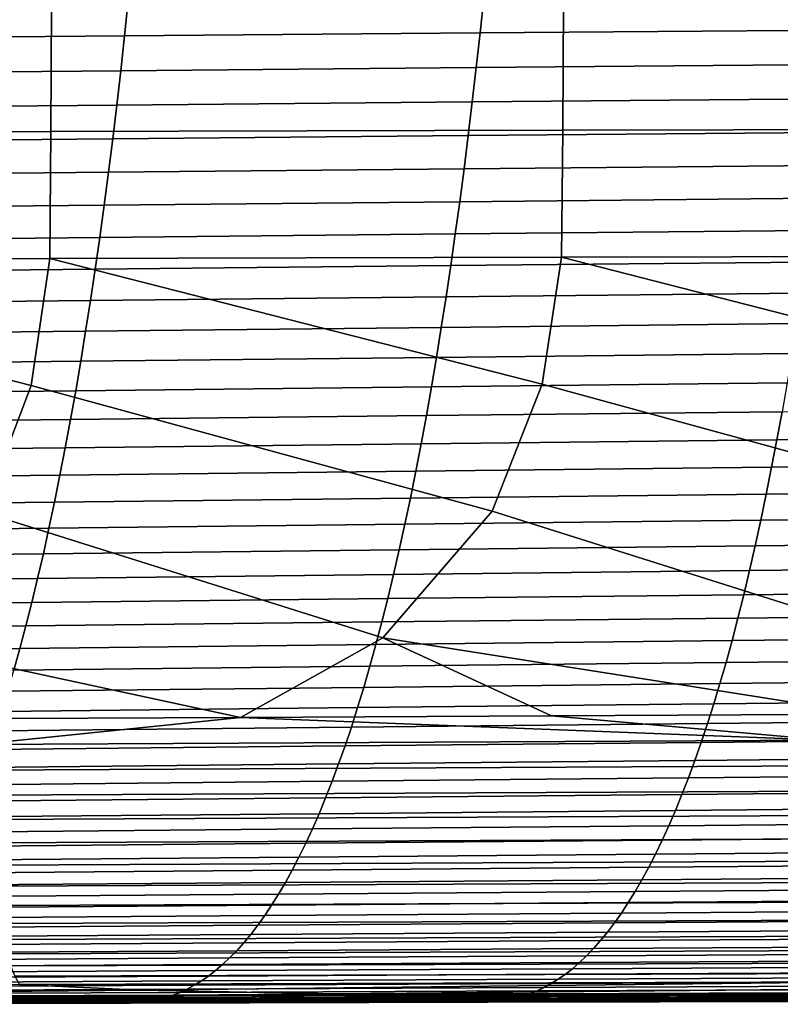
# Model space of a CAD drawing. Header units: metres. Extents: x -23 to 242, y -40 to 23.
# Tile 392 of 450: x 181 to 187, y -17 to -9. Entities that reach past the tile are written whole.
import ezdxf

# ---------------------------------------------------------------- set-up
doc = ezdxf.new("R2010")
doc.units = ezdxf.units.M
doc.layers.add('solid_10171013', color=7, linetype='CONTINUOUS')

msp = doc.modelspace()

# ---------------------------------------------------------------- linework, layer by layer
at = {"layer": 'solid_10171013'}
for points in [[(178.949783, -9.162514, 275.547821), (178.97879, -8.887952, 275.382904), (181.739563, -8.865684, 275.98999), (181.710709, -9.139394, 276.154205)], [(181.710709, -9.139394, 276.154205), (181.739563, -8.865684, 275.98999), (184.500381, -8.843316, 276.597443), (184.47168, -9.11618, 276.760986)], [(184.47168, -9.11618, 276.760986), (184.500381, -8.843316, 276.597443), (187.261307, -8.821211, 277.204956), (187.232758, -9.093246, 277.367798)], [(181.143539, -8.892477, 297.988037), (177.16684, -8.90093, 297.262695), (177.163712, -9.889302, 297.17746), (181.139069, -9.880297, 297.907501)], [(185.120407, -8.884624, 298.712341), (181.143539, -8.892477, 297.988037), (181.139069, -9.880297, 297.907501), (185.114624, -9.871938, 298.636353)], [(189.097458, -8.877431, 299.435486), (185.120407, -8.884624, 298.712341), (185.114624, -9.871938, 298.636353), (189.090363, -9.864287, 299.363922)], [(184.442017, -9.385615, 276.930023), (184.47168, -9.11618, 276.760986), (187.232758, -9.093246, 277.367798), (187.203262, -9.361864, 277.536072)], [(178.9198, -9.433625, 275.718323), (178.949783, -9.162514, 275.547821), (181.710709, -9.139394, 276.154205), (181.680878, -9.409663, 276.324005)], [(181.680878, -9.409663, 276.324005), (181.710709, -9.139394, 276.154205), (184.47168, -9.11618, 276.760986), (184.442017, -9.385615, 276.930023)], [(181.650085, -9.676364, 276.499298), (181.680878, -9.409663, 276.324005), (184.442017, -9.385615, 276.930023), (184.411392, -9.651498, 277.104523)], [(184.411392, -9.651498, 277.104523), (184.442017, -9.385615, 276.930023), (187.203262, -9.361864, 277.536072), (187.172806, -9.626946, 277.709778)], [(178.888824, -9.701151, 275.894348), (178.9198, -9.433625, 275.718323), (181.680878, -9.409663, 276.324005), (181.650085, -9.676364, 276.499298)], [(184.379807, -9.913707, 277.284424), (184.411392, -9.651498, 277.104523), (187.172806, -9.626946, 277.709778), (187.141403, -9.888378, 277.888824)], [(178.856903, -9.964953, 276.075867), (178.888824, -9.701151, 275.894348), (181.650085, -9.676364, 276.499298), (181.618332, -9.939366, 276.679993)], [(181.618332, -9.939366, 276.679993), (181.650085, -9.676364, 276.499298), (184.411392, -9.651498, 277.104523), (184.379807, -9.913707, 277.284424)], [(189.090363, -9.864287, 299.363922), (185.114624, -9.871938, 298.636353), (185.104019, -10.858538, 298.550415), (189.078201, -10.850491, 299.282654)], [(181.139069, -9.880297, 297.907501), (177.163712, -9.889302, 297.17746), (177.156281, -10.87683, 297.081848), (181.130051, -10.867338, 297.816772)], [(178.82402, -10.224895, 276.262756), (178.856903, -9.964953, 276.075867), (181.618332, -9.939366, 276.679993), (181.585617, -10.19854, 276.866089)], [(185.114624, -9.871938, 298.636353), (181.139069, -9.880297, 297.907501), (181.130051, -10.867338, 297.816772), (185.104019, -10.858538, 298.550415)], [(181.585617, -10.19854, 276.866089), (181.618332, -9.939366, 276.679993), (184.379807, -9.913707, 277.284424), (184.34729, -10.172119, 277.469635)], [(184.34729, -10.172119, 277.469635), (184.379807, -9.913707, 277.284424), (187.141403, -9.888378, 277.888824), (187.10907, -10.146045, 278.073181)], [(181.551987, -10.453755, 277.057495), (181.585617, -10.19854, 276.866089), (184.34729, -10.172119, 277.469635), (184.313843, -10.426612, 277.660156)], [(184.313843, -10.426612, 277.660156), (184.34729, -10.172119, 277.469635), (187.10907, -10.146045, 278.073181), (187.075806, -10.399828, 278.262787)], [(178.790192, -10.480841, 276.455017), (178.82402, -10.224895, 276.262756), (181.585617, -10.19854, 276.866089), (181.551987, -10.453755, 277.057495)], [(184.279465, -10.677063, 277.855896), (184.313843, -10.426612, 277.660156), (187.075806, -10.399828, 278.262787), (187.041626, -10.649614, 278.457611)], [(178.755432, -10.732653, 276.652557), (178.790192, -10.480841, 276.455017), (181.551987, -10.453755, 277.057495), (181.517426, -10.704885, 277.25415)], [(181.517426, -10.704885, 277.25415), (181.551987, -10.453755, 277.057495), (184.313843, -10.426612, 277.660156), (184.279465, -10.677063, 277.855896)], [(178.719757, -10.980193, 276.855347), (178.755432, -10.732653, 276.652557), (181.517426, -10.704885, 277.25415), (181.481934, -10.951797, 277.455994)], [(181.481934, -10.951797, 277.455994), (181.517426, -10.704885, 277.25415), (184.279465, -10.677063, 277.855896), (184.244186, -10.92335, 278.056824)], [(184.244186, -10.92335, 278.056824), (184.279465, -10.677063, 277.855896), (187.041626, -10.649614, 278.457611), (187.006546, -10.895288, 278.657562)], [(184.955017, -11.844478, 298.428925), (185.104019, -10.858538, 298.550415), (181.130051, -10.867338, 297.816772)], [(188.522354, -12.820951, 298.991089), (188.923676, -11.836053, 299.165375), (185.104019, -10.858538, 298.550415), (184.955017, -11.844478, 298.428925)], [(188.923676, -11.836053, 299.165375), (189.078201, -10.850491, 299.282654), (185.104019, -10.858538, 298.550415)], [(180.609863, -12.839445, 297.510406), (180.986572, -11.853699, 297.690979), (177.156281, -10.87683, 297.081848), (177.018356, -11.863649, 296.951752)], [(180.986572, -11.853699, 297.690979), (181.130051, -10.867338, 297.816772), (177.156281, -10.87683, 297.081848)], [(184.565979, -12.829782, 298.251495), (184.955017, -11.844478, 298.428925), (181.130051, -10.867338, 297.816772), (180.986572, -11.853699, 297.690979)], [(181.445557, -11.194362, 277.662994), (181.481934, -10.951797, 277.455994), (184.244186, -10.92335, 278.056824), (184.208008, -11.16535, 278.262848)], [(184.208008, -11.16535, 278.262848), (184.244186, -10.92335, 278.056824), (187.006546, -10.895288, 278.657562), (186.970566, -11.13673, 278.86264)], [(178.683167, -11.223328, 277.063263), (178.719757, -10.980193, 276.855347), (181.481934, -10.951797, 277.455994), (181.445557, -11.194362, 277.662994)], [(181.408264, -11.432451, 277.875092), (181.445557, -11.194362, 277.662994), (184.208008, -11.16535, 278.262848), (184.170929, -11.40294, 278.473969)], [(184.170929, -11.40294, 278.473969), (184.208008, -11.16535, 278.262848), (186.970566, -11.13673, 278.86264), (186.933685, -11.373829, 279.072754)], [(178.645676, -11.461919, 277.276306), (178.683167, -11.223328, 277.063263), (181.445557, -11.194362, 277.662994), (181.408264, -11.432451, 277.875092)], [(184.132965, -11.636001, 278.690033), (184.170929, -11.40294, 278.473969), (186.933685, -11.373829, 279.072754), (186.895935, -11.606463, 279.287842)], [(178.607315, -11.69584, 277.494324), (178.645676, -11.461919, 277.276306), (181.408264, -11.432451, 277.875092), (181.370102, -11.665941, 278.092163)], [(181.370102, -11.665941, 278.092163), (181.408264, -11.432451, 277.875092), (184.170929, -11.40294, 278.473969), (184.132965, -11.636001, 278.690033)], [(184.094162, -11.86441, 278.91098), (184.132965, -11.636001, 278.690033), (186.895935, -11.606463, 279.287842), (186.85733, -11.834514, 279.507751)], [(178.568085, -11.924973, 277.717255), (178.607315, -11.69584, 277.494324), (181.370102, -11.665941, 278.092163), (181.33107, -11.894713, 278.314117)], [(181.33107, -11.894713, 278.314117), (181.370102, -11.665941, 278.092163), (184.132965, -11.636001, 278.690033), (184.094162, -11.86441, 278.91098)], [(180.986572, -11.853699, 297.690979), (180.609863, -12.839445, 297.510406), (183.717194, -13.814406, 297.974182), (184.565979, -12.829782, 298.251495)], [(184.054504, -12.08805, 279.136688), (184.094162, -11.86441, 278.91098), (186.85733, -11.834514, 279.507751), (186.817902, -12.057861, 279.732391)], [(184.955017, -11.844478, 298.428925), (184.565979, -12.829782, 298.251495), (187.648407, -13.804971, 298.714478), (188.522354, -12.820951, 298.991089)], [(178.528, -12.149199, 277.944977), (178.568085, -11.924973, 277.717255), (181.33107, -11.894713, 278.314117), (181.291214, -12.118647, 278.540833)], [(181.291214, -12.118647, 278.540833), (181.33107, -11.894713, 278.314117), (184.094162, -11.86441, 278.91098), (184.054504, -12.08805, 279.136688)], [(184.014038, -12.3068, 279.367004), (184.054504, -12.08805, 279.136688), (186.817902, -12.057861, 279.732391), (186.777649, -12.276385, 279.96167)], [(186.777649, -12.276385, 279.96167), (186.817902, -12.057861, 279.732391), (189.581558, -12.027701, 280.327026), (189.541519, -12.245999, 280.555206)], [(178.487106, -12.368399, 278.177368), (178.528, -12.149199, 277.944977), (181.291214, -12.118647, 278.540833), (181.250519, -12.337623, 278.772217)], [(181.250519, -12.337623, 278.772217), (181.291214, -12.118647, 278.540833), (184.054504, -12.08805, 279.136688), (184.014038, -12.3068, 279.367004)], [(181.209045, -12.551522, 279.008148), (181.250519, -12.337623, 278.772217), (184.014038, -12.3068, 279.367004), (183.972778, -12.52054, 279.601868)], [(183.972778, -12.52054, 279.601868), (184.014038, -12.3068, 279.367004), (186.777649, -12.276385, 279.96167), (186.736618, -12.489964, 280.195404)], [(186.736618, -12.489964, 280.195404), (186.777649, -12.276385, 279.96167), (189.541519, -12.245999, 280.555206), (189.500717, -12.459417, 280.787811)], [(178.445389, -12.582456, 278.414337), (178.487106, -12.368399, 278.177368), (181.250519, -12.337623, 278.772217), (181.209045, -12.551522, 279.008148)], [(186.694794, -12.69848, 280.433533), (186.736618, -12.489964, 280.195404), (189.500717, -12.459417, 280.787811), (189.459137, -12.667835, 281.024811)], [(181.166763, -12.760226, 279.248505), (181.209045, -12.551522, 279.008148), (183.972778, -12.52054, 279.601868), (183.93074, -12.729152, 279.841095)], [(183.93074, -12.729152, 279.841095), (183.972778, -12.52054, 279.601868), (186.736618, -12.489964, 280.195404), (186.694794, -12.69848, 280.433533)], [(178.402893, -12.791251, 278.655762), (178.445389, -12.582456, 278.414337), (181.209045, -12.551522, 279.008148), (181.166763, -12.760226, 279.248505)], [(186.652237, -12.901811, 280.675903), (186.694794, -12.69848, 280.433533), (189.459137, -12.667835, 281.024811), (189.416809, -12.871134, 281.265991)], [(178.359634, -12.994666, 278.90155), (178.402893, -12.791251, 278.655762), (181.166763, -12.760226, 279.248505), (181.123734, -12.963615, 279.493164)], [(181.123734, -12.963615, 279.493164), (181.166763, -12.760226, 279.248505), (183.93074, -12.729152, 279.841095), (183.887939, -12.932513, 280.084625)], [(183.887939, -12.932513, 280.084625), (183.93074, -12.729152, 279.841095), (186.694794, -12.69848, 280.433533), (186.652237, -12.901811, 280.675903)], [(180.609863, -12.839445, 297.510406), (179.786224, -13.824712, 297.232483), (182.610336, -14.433167, 297.683014), (183.717194, -13.814406, 297.974182)], [(184.565979, -12.829782, 298.251495), (183.717194, -13.814406, 297.974182), (187.484131, -14.408764, 298.606201), (187.648407, -13.804971, 298.714478)], [(183.844406, -13.130506, 280.332336), (183.887939, -12.932513, 280.084625), (186.652237, -12.901811, 280.675903), (186.608948, -13.099836, 280.922424)], [(186.608948, -13.099836, 280.922424), (186.652237, -12.901811, 280.675903), (189.416809, -12.871134, 281.265991), (189.373749, -13.069193, 281.511322)], [(178.315628, -13.192582, 279.15155), (178.359634, -12.994666, 278.90155), (181.123734, -12.963615, 279.493164), (181.079971, -13.161572, 279.742035)], [(181.079971, -13.161572, 279.742035), (181.123734, -12.963615, 279.493164), (183.887939, -12.932513, 280.084625), (183.844406, -13.130506, 280.332336)], [(186.564941, -13.292438, 281.172974), (186.608948, -13.099836, 280.922424), (189.373749, -13.069193, 281.511322), (189.330002, -13.26189, 281.76062)], [(181.035477, -13.353973, 279.994995), (181.079971, -13.161572, 279.742035), (183.844406, -13.130506, 280.332336), (183.800171, -13.323009, 280.584076)], [(183.800171, -13.323009, 280.584076), (183.844406, -13.130506, 280.332336), (186.608948, -13.099836, 280.922424), (186.564941, -13.292438, 281.172974)], [(178.270905, -13.384882, 279.405701), (178.315628, -13.192582, 279.15155), (181.079971, -13.161572, 279.742035), (181.035477, -13.353973, 279.994995)], [(183.755219, -13.509906, 280.839783), (183.800171, -13.323009, 280.584076), (186.564941, -13.292438, 281.172974), (186.520264, -13.479494, 281.427399)], [(186.520264, -13.479494, 281.427399), (186.564941, -13.292438, 281.172974), (189.330002, -13.26189, 281.76062), (189.285568, -13.449107, 282.013763)], [(178.225449, -13.571445, 279.663849), (178.270905, -13.384882, 279.405701), (181.035477, -13.353973, 279.994995), (180.99028, -13.540704, 280.251923)], [(180.99028, -13.540704, 280.251923), (181.035477, -13.353973, 279.994995), (183.800171, -13.323009, 280.584076), (183.755219, -13.509906, 280.839783)], [(186.474899, -13.660885, 281.685638), (186.520264, -13.479494, 281.427399), (189.285568, -13.449107, 282.013763), (189.240463, -13.630723, 282.270691)], [(180.944412, -13.721642, 280.512756), (180.99028, -13.540704, 280.251923), (183.755219, -13.509906, 280.839783), (183.70961, -13.691072, 281.099304)], [(183.70961, -13.691072, 281.099304), (183.755219, -13.509906, 280.839783), (186.520264, -13.479494, 281.427399), (186.474899, -13.660885, 281.685638)], [(178.179321, -13.752156, 279.925903), (178.225449, -13.571445, 279.663849), (180.99028, -13.540704, 280.251923), (180.944412, -13.721642, 280.512756)], [(183.663345, -13.866391, 281.362518), (183.70961, -13.691072, 281.099304), (186.474899, -13.660885, 281.685638), (186.428894, -13.836492, 281.94754)], [(186.428894, -13.836492, 281.94754), (186.474899, -13.660885, 281.685638), (189.240463, -13.630723, 282.270691), (189.194733, -13.806617, 282.531219)], [(178.132523, -13.926894, 280.191742), (178.179321, -13.752156, 279.925903), (180.944412, -13.721642, 280.512756), (180.897873, -13.896669, 280.777283)], [(180.897873, -13.896669, 280.777283), (180.944412, -13.721642, 280.512756), (183.70961, -13.691072, 281.099304), (183.663345, -13.866391, 281.362518)], [(179.786224, -13.824712, 297.232483), (180.237961, -14.444873, 297.232941), (182.610336, -14.433167, 297.683014)], [(183.717194, -13.814406, 297.974182), (182.610336, -14.433167, 297.683014), (185.027176, -14.421051, 298.141083)], [(183.61644, -14.035754, 281.629333), (183.663345, -13.866391, 281.362518), (186.428894, -13.836492, 281.94754), (186.382278, -14.006203, 282.212952)], [(183.717194, -13.814406, 297.974182), (185.027176, -14.421051, 298.141083), (187.484131, -14.408764, 298.606201)], [(186.382278, -14.006203, 282.212952), (186.428894, -13.836492, 281.94754), (189.194733, -13.806617, 282.531219), (189.148376, -13.976679, 282.795258)], [(178.085068, -14.095556, 280.461273), (178.132523, -13.926894, 280.191742), (180.897873, -13.896669, 280.777283), (180.850693, -14.065681, 281.045502)], [(180.850693, -14.065681, 281.045502), (180.897873, -13.896669, 280.777283), (183.663345, -13.866391, 281.362518), (183.61644, -14.035754, 281.629333)], [(186.335037, -14.170012, 282.481812), (186.382278, -14.006203, 282.212952), (189.148376, -13.976679, 282.795258), (189.101425, -14.140896, 283.062653)], [(180.802902, -14.228676, 281.3172), (180.850693, -14.065681, 281.045502), (183.61644, -14.035754, 281.629333), (183.568924, -14.199158, 281.899628)], [(183.568924, -14.199158, 281.899628), (183.61644, -14.035754, 281.629333), (186.382278, -14.006203, 282.212952), (186.335037, -14.170012, 282.481812)], [(186.287231, -14.327967, 282.753967), (186.335037, -14.170012, 282.481812), (189.101425, -14.140896, 283.062653), (189.053894, -14.299313, 283.333344)], [(180.754517, -14.385715, 281.592255), (180.802902, -14.228676, 281.3172), (183.568924, -14.199158, 281.899628), (183.520828, -14.356656, 282.173218)], [(183.520828, -14.356656, 282.173218), (183.568924, -14.199158, 281.899628), (186.335037, -14.170012, 282.481812), (186.287231, -14.327967, 282.753967)], [(186.238846, -14.480118, 283.029297), (186.287231, -14.327967, 282.753967), (189.053894, -14.299313, 283.333344), (189.005814, -14.451971, 283.607178)], [(180.705551, -14.536858, 281.870514), (180.754517, -14.385715, 281.592255), (183.520828, -14.356656, 282.173218), (183.472168, -14.508305, 282.450043)], [(183.472168, -14.508305, 282.450043), (183.520828, -14.356656, 282.173218), (186.287231, -14.327967, 282.753967), (186.238846, -14.480118, 283.029297)], [(180.568542, -14.643067, 297.258392), (182.610336, -14.433167, 297.683014), (180.237961, -14.444873, 297.232941)], [(187.156265, -14.610664, 298.508453), (182.610336, -14.433167, 297.683014), (180.568542, -14.643067, 297.258392)], [(187.156265, -14.610664, 298.508453), (185.027176, -14.421051, 298.141083), (182.610336, -14.433167, 297.683014)], [(187.156265, -14.610664, 298.508453), (187.484131, -14.408764, 298.606201), (185.027176, -14.421051, 298.141083)], [(186.189941, -14.626514, 283.307648), (186.238846, -14.480118, 283.029297), (189.005814, -14.451971, 283.607178), (188.957199, -14.598918, 283.884003)], [(180.656052, -14.682161, 282.151886), (180.705551, -14.536858, 281.870514), (183.472168, -14.508305, 282.450043), (183.422958, -14.654156, 282.729889)], [(183.422958, -14.654156, 282.729889), (183.472168, -14.508305, 282.450043), (186.238846, -14.480118, 283.029297), (186.189941, -14.626514, 283.307648)], [(186.140518, -14.767206, 283.588898), (186.189941, -14.626514, 283.307648), (188.957199, -14.598918, 283.884003), (188.908066, -14.740196, 284.163727)], [(187.156265, -14.610664, 298.508453), (180.568542, -14.643067, 297.258392), (180.579041, -14.841816, 297.205444), (187.166443, -14.809781, 298.456879)], [(180.606033, -14.821685, 282.436157), (180.656052, -14.682161, 282.151886), (183.422958, -14.654156, 282.729889), (183.373245, -14.794265, 283.012665)], [(183.373245, -14.794265, 283.012665), (183.422958, -14.654156, 282.729889), (186.189941, -14.626514, 283.307648), (186.140518, -14.767206, 283.588898)], [(186.090607, -14.902241, 283.872955), (186.140518, -14.767206, 283.588898), (188.908066, -14.740196, 284.163727), (188.858459, -14.87585, 284.446228)], [(180.555527, -14.955488, 282.723236), (180.606033, -14.821685, 282.436157), (183.373245, -14.794265, 283.012665), (183.323029, -14.928685, 283.298218)], [(187.166443, -14.809781, 298.456879), (180.579041, -14.841816, 297.205444), (180.592499, -15.036327, 297.136292), (187.179581, -15.004775, 298.389008)], [(183.323029, -14.928685, 283.298218), (183.373245, -14.794265, 283.012665), (186.140518, -14.767206, 283.588898), (186.090607, -14.902241, 283.872955)], [(183.272339, -15.057472, 283.586426), (183.323029, -14.928685, 283.298218), (186.090607, -14.902241, 283.872955), (186.040207, -15.031669, 284.159637)], [(186.040207, -15.031669, 284.159637), (186.090607, -14.902241, 283.872955), (188.858459, -14.87585, 284.446228), (188.808365, -15.005923, 284.731384)], [(180.504547, -15.08363, 283.01297), (180.555527, -14.955488, 282.723236), (183.323029, -14.928685, 283.298218), (183.272339, -15.057472, 283.586426)], [(180.453125, -15.206168, 283.305176), (180.504547, -15.08363, 283.01297), (183.272339, -15.057472, 283.586426), (183.221207, -15.180678, 283.877167)], [(187.179581, -15.004775, 298.389008), (180.592499, -15.036327, 297.136292), (180.60878, -15.225162, 297.051514), (187.195511, -15.194202, 298.305542)], [(183.221207, -15.180678, 283.877167), (183.272339, -15.057472, 283.586426), (186.040207, -15.031669, 284.159637), (185.98938, -15.155539, 284.448853)], [(185.98938, -15.155539, 284.448853), (186.040207, -15.031669, 284.159637), (188.808365, -15.005923, 284.731384), (188.757828, -15.130462, 285.019043)], [(185.938126, -15.273901, 284.740448), (185.98938, -15.155539, 284.448853), (188.757828, -15.130462, 285.019043), (188.706848, -15.249509, 285.309113)], [(180.401276, -15.323163, 283.599792), (180.453125, -15.206168, 283.305176), (183.221207, -15.180678, 283.877167), (183.169662, -15.29836, 284.170258)], [(187.195511, -15.194202, 298.305542), (180.60878, -15.225162, 297.051514), (180.627731, -15.406883, 296.951874), (187.214127, -15.376622, 298.207092)], [(183.169662, -15.29836, 284.170258), (183.221207, -15.180678, 283.877167), (185.98938, -15.155539, 284.448853), (185.938126, -15.273901, 284.740448)], [(183.117706, -15.410569, 284.465607), (183.169662, -15.29836, 284.170258), (185.938126, -15.273901, 284.740448), (185.886459, -15.386805, 285.034302)], [(185.886459, -15.386805, 285.034302), (185.938126, -15.273901, 284.740448), (188.706848, -15.249509, 285.309113), (188.655487, -15.363109, 285.601471)], [(180.34903, -15.434672, 283.896606), (180.401276, -15.323163, 283.599792), (183.169662, -15.29836, 284.170258), (183.117706, -15.410569, 284.465607)], [(185.834412, -15.494298, 285.330292), (185.886459, -15.386805, 285.034302), (188.655487, -15.363109, 285.601471), (188.603714, -15.471306, 285.895966)], [(180.296432, -15.540755, 284.195496), (180.34903, -15.434672, 283.896606), (183.117706, -15.410569, 284.465607), (183.065384, -15.517362, 284.763031)], [(187.214127, -15.376622, 298.207092), (180.627731, -15.406883, 296.951874), (180.649246, -15.580053, 296.837982), (187.235306, -15.550591, 298.09436)], [(183.065384, -15.517362, 284.763031), (183.117706, -15.410569, 284.465607), (185.886459, -15.386805, 285.034302), (185.834412, -15.494298, 285.330292)], [(180.243469, -15.641472, 284.496307), (180.296432, -15.540755, 284.195496), (183.065384, -15.517362, 284.763031), (183.012711, -15.618791, 285.062469)], [(183.012711, -15.618791, 285.062469), (183.065384, -15.517362, 284.763031), (185.834412, -15.494298, 285.330292), (185.782013, -15.596431, 285.628296)], [(185.782013, -15.596431, 285.628296), (185.834412, -15.494298, 285.330292), (188.603714, -15.471306, 285.895966), (188.55159, -15.574143, 286.192535)], [(187.235306, -15.550591, 298.09436), (180.649246, -15.580053, 296.837982), (180.673172, -15.743235, 296.71051), (187.258896, -15.714667, 297.968018)], [(182.959702, -15.714913, 285.363708), (183.012711, -15.618791, 285.062469), (185.782013, -15.596431, 285.628296), (185.729263, -15.693256, 285.928162)], [(185.729263, -15.693256, 285.928162), (185.782013, -15.596431, 285.628296), (188.55159, -15.574143, 286.192535), (188.49913, -15.671671, 286.490967)], [(180.190201, -15.736881, 284.79895), (180.243469, -15.641472, 284.496307), (183.012711, -15.618791, 285.062469), (182.959702, -15.714913, 285.363708)], [(185.676224, -15.78484, 286.229736), (185.729263, -15.693256, 285.928162), (188.49913, -15.671671, 286.490967), (188.446335, -15.763951, 286.791199)], [(180.136627, -15.827053, 285.10321), (180.190201, -15.736881, 284.79895), (182.959702, -15.714913, 285.363708), (182.906387, -15.805798, 285.666656)], [(187.258896, -15.714667, 297.968018), (180.673172, -15.743235, 296.71051), (180.699402, -15.89499, 296.57019), (187.284775, -15.867408, 297.828674)], [(182.906387, -15.805798, 285.666656), (182.959702, -15.714913, 285.363708), (185.729263, -15.693256, 285.928162), (185.676224, -15.78484, 286.229736)], [(180.082794, -15.91206, 285.408997), (180.136627, -15.827053, 285.10321), (182.906387, -15.805798, 285.666656), (182.852814, -15.891514, 285.97113)], [(182.852814, -15.891514, 285.97113), (182.906387, -15.805798, 285.666656), (185.676224, -15.78484, 286.229736), (185.622894, -15.871252, 286.532898)], [(185.622894, -15.871252, 286.532898), (185.676224, -15.78484, 286.229736), (188.446335, -15.763951, 286.791199), (188.393265, -15.851057, 287.093018)], [(180.028717, -15.991974, 285.716125), (180.082794, -15.91206, 285.408997), (182.852814, -15.891514, 285.97113), (182.798965, -15.972135, 286.277008)], [(187.284775, -15.867408, 297.828674), (180.699402, -15.89499, 296.57019), (180.727783, -16.033882, 296.417633), (187.312836, -16.007372, 297.677063)], [(182.798965, -15.972135, 286.277008), (182.852814, -15.891514, 285.97113), (185.622894, -15.871252, 286.532898), (185.569305, -15.952565, 286.837494)], [(185.569305, -15.952565, 286.837494), (185.622894, -15.871252, 286.532898), (188.393265, -15.851057, 287.093018), (188.33992, -15.933059, 287.396301)], [(179.974426, -16.066866, 286.024475), (180.028717, -15.991974, 285.716125), (182.798965, -15.972135, 286.277008), (182.744904, -16.047731, 286.584137)], [(182.744904, -16.047731, 286.584137), (182.798965, -15.972135, 286.277008), (185.569305, -15.952565, 286.837494), (185.515472, -16.028851, 287.143372)], [(185.515472, -16.028851, 287.143372), (185.569305, -15.952565, 286.837494), (188.33992, -15.933059, 287.396301), (188.286346, -16.010027, 287.700867)], [(179.919922, -16.136808, 286.333923), (179.974426, -16.066866, 286.024475), (182.744904, -16.047731, 286.584137), (182.690643, -16.118376, 286.892334)], [(187.312836, -16.007372, 297.677063), (180.727783, -16.033882, 296.417633), (180.758179, -16.158646, 296.253693), (187.342911, -16.133287, 297.513947)], [(182.690643, -16.118376, 286.892334), (182.744904, -16.047731, 286.584137), (185.515472, -16.028851, 287.143372), (185.461456, -16.10018, 287.450348)], [(185.461456, -16.10018, 287.450348), (185.515472, -16.028851, 287.143372), (188.286346, -16.010027, 287.700867), (188.232544, -16.082035, 288.006592)], [(179.865265, -16.201872, 286.644257), (179.919922, -16.136808, 286.333923), (182.690643, -16.118376, 286.892334), (182.636215, -16.184137, 287.201508)], [(187.342911, -16.133287, 297.513947), (180.758179, -16.158646, 296.253693), (180.790329, -16.268717, 296.079742), (187.374741, -16.244583, 297.340698)], [(182.636215, -16.184137, 287.201508), (182.690643, -16.118376, 286.892334), (185.461456, -16.10018, 287.450348), (185.407242, -16.166622, 287.758301)], [(185.407242, -16.166622, 287.758301), (185.461456, -16.10018, 287.450348), (188.232544, -16.082035, 288.006592), (188.178574, -16.149151, 288.313324)], [(179.810455, -16.262131, 286.955414), (179.865265, -16.201872, 286.644257), (182.636215, -16.184137, 287.201508), (182.581635, -16.24509, 287.511475)], [(182.581635, -16.24509, 287.511475), (182.636215, -16.184137, 287.201508), (185.407242, -16.166622, 287.758301), (185.35289, -16.228251, 288.067078)], [(185.298401, -16.285137, 288.376526), (185.35289, -16.228251, 288.067078), (188.124435, -16.211449, 288.62088), (188.070175, -16.268999, 288.929108)], [(185.35289, -16.228251, 288.067078), (185.407242, -16.166622, 287.758301), (188.178574, -16.149151, 288.313324), (188.124435, -16.211449, 288.62088)], [(179.755539, -16.317656, 287.267212), (179.810455, -16.262131, 286.955414), (182.581635, -16.24509, 287.511475), (182.526932, -16.301306, 287.822113)], [(187.374741, -16.244583, 297.340698), (180.790329, -16.268717, 296.079742), (180.823959, -16.363707, 295.897278), (187.408081, -16.340857, 297.158875)], [(182.472122, -16.352854, 288.13324), (182.526932, -16.301306, 287.822113), (185.298401, -16.285137, 288.376526), (185.243805, -16.337351, 288.686493)], [(182.526932, -16.301306, 287.822113), (182.581635, -16.24509, 287.511475), (185.35289, -16.228251, 288.067078), (185.298401, -16.285137, 288.376526)], [(185.243805, -16.337351, 288.686493), (185.298401, -16.285137, 288.376526), (188.070175, -16.268999, 288.929108), (188.015808, -16.321873, 289.237885)], [(179.645432, -16.414791, 287.89212), (179.700516, -16.368519, 287.579498), (182.472122, -16.352854, 288.13324), (182.417252, -16.399807, 288.444733)], [(179.700516, -16.368519, 287.579498), (179.755539, -16.317656, 287.267212), (182.526932, -16.301306, 287.822113), (182.472122, -16.352854, 288.13324)], [(187.408081, -16.340857, 297.158875), (180.823959, -16.363707, 295.897278), (180.858795, -16.443228, 295.707855), (187.442627, -16.421711, 296.96994)], [(182.417252, -16.399807, 288.444733), (182.472122, -16.352854, 288.13324), (185.243805, -16.337351, 288.686493), (185.189148, -16.384964, 288.996826)], [(185.189148, -16.384964, 288.996826), (185.243805, -16.337351, 288.686493), (188.015808, -16.321873, 289.237885), (187.961365, -16.37014, 289.547058)], [(179.535156, -16.493853, 288.517883), (179.590302, -16.456545, 288.204956), (182.362335, -16.442236, 288.756439), (182.307388, -16.480213, 289.068207)], [(179.590302, -16.456545, 288.204956), (179.645432, -16.414791, 287.89212), (182.417252, -16.399807, 288.444733), (182.362335, -16.442236, 288.756439)], [(187.442627, -16.421711, 296.96994), (180.858795, -16.443228, 295.707855), (180.894547, -16.506887, 295.512939), (187.478119, -16.486744, 296.775452)], [(182.307388, -16.480213, 289.068207), (182.362335, -16.442236, 288.756439), (185.134445, -16.428049, 289.307373), (185.079712, -16.466675, 289.618011)], [(182.362335, -16.442236, 288.756439), (182.417252, -16.399807, 288.444733), (185.189148, -16.384964, 288.996826), (185.134445, -16.428049, 289.307373)], [(185.079712, -16.466675, 289.618011), (185.134445, -16.428049, 289.307373), (187.906876, -16.413872, 289.856415), (187.852356, -16.453142, 290.165894)], [(185.134445, -16.428049, 289.307373), (185.189148, -16.384964, 288.996826), (187.961365, -16.37014, 289.547058), (187.906876, -16.413872, 289.856415)], [(180.894547, -16.506887, 295.512939), (175.362946, -16.57074, 294.244812), (177.064072, -16.595778, 294.363159), (181.833282, -16.551685, 295.487305)], [(179.424866, -16.555628, 289.143585), (179.480011, -16.526817, 288.83075), (182.252457, -16.513838, 289.379944), (182.19751, -16.543293, 289.691589)], [(179.480011, -16.526817, 288.83075), (179.535156, -16.493853, 288.517883), (182.307388, -16.480213, 289.068207), (182.252457, -16.513838, 289.379944)], [(187.478119, -16.486744, 296.775452), (180.894547, -16.506887, 295.512939), (181.833282, -16.551685, 295.487305)], [(187.478119, -16.486744, 296.775452), (181.833282, -16.551685, 295.487305), (183.34935, -16.578697, 295.569977), (188.303848, -16.533363, 296.72821)], [(182.19751, -16.543293, 289.691589), (182.252457, -16.513838, 289.379944), (185.024979, -16.500942, 289.928558), (184.970245, -16.531029, 290.239075)], [(182.252457, -16.513838, 289.379944), (182.307388, -16.480213, 289.068207), (185.079712, -16.466675, 289.618011), (185.024979, -16.500942, 289.928558)], [(184.915512, -16.557131, 290.54953), (184.970245, -16.531029, 290.239075), (187.743301, -16.518753, 290.784607), (187.688766, -16.545464, 291.093903)], [(184.970245, -16.531029, 290.239075), (185.024979, -16.500942, 289.928558), (187.797821, -16.488045, 290.475281), (187.743301, -16.518753, 290.784607)], [(185.024979, -16.500942, 289.928558), (185.079712, -16.466675, 289.618011), (187.852356, -16.453142, 290.165894), (187.797821, -16.488045, 290.475281)], [(181.833282, -16.551685, 295.487305), (177.064072, -16.595778, 294.363159), (181.242676, -16.597921, 294.987244), (183.34935, -16.578697, 295.569977)], [(177.064072, -16.595778, 294.363159), (178.895065, -16.603781, 294.540375), (181.242676, -16.597921, 294.987244)], [(179.25943, -16.61915, 290.081848), (179.314575, -16.601591, 289.769104), (182.087631, -16.590498, 290.314789), (182.032684, -16.608643, 290.626343)], [(179.314575, -16.601591, 289.769104), (179.36972, -16.580484, 289.45636), (182.142578, -16.568781, 290.003204), (182.087631, -16.590498, 290.314789)], [(179.36972, -16.580484, 289.45636), (179.424866, -16.555628, 289.143585), (182.19751, -16.543293, 289.691589), (182.142578, -16.568781, 290.003204)], [(183.34935, -16.578697, 295.569977), (181.242676, -16.597921, 294.987244), (184.03331, -16.591158, 295.517242)], [(181.242676, -16.597921, 294.987244), (181.316971, -16.609322, 294.678253), (184.092682, -16.602705, 295.20697), (184.03331, -16.591158, 295.517242)], [(182.032684, -16.608643, 290.626343), (182.087631, -16.590498, 290.314789), (184.860779, -16.579443, 290.859955), (184.80603, -16.598162, 291.170349)], [(182.087631, -16.590498, 290.314789), (182.142578, -16.568781, 290.003204), (184.915512, -16.557131, 290.54953), (184.860779, -16.579443, 290.859955)], [(182.142578, -16.568781, 290.003204), (182.19751, -16.543293, 289.691589), (184.970245, -16.531029, 290.239075), (184.915512, -16.557131, 290.54953)], [(188.303848, -16.533363, 296.72821), (183.34935, -16.578697, 295.569977), (189.585709, -16.578407, 296.567902), (189.634827, -16.562471, 296.775208)], [(183.34935, -16.578697, 295.569977), (186.796341, -16.5847, 296.040558), (189.585709, -16.578407, 296.567902)], [(183.34935, -16.578697, 295.569977), (184.353531, -16.590397, 295.577972), (186.796341, -16.5847, 296.040558)], [(183.34935, -16.578697, 295.569977), (184.03331, -16.591158, 295.517242), (184.353531, -16.590397, 295.577972)], [(184.353531, -16.590397, 295.577972), (184.03331, -16.591158, 295.517242), (184.092682, -16.602705, 295.20697)], [(184.353531, -16.590397, 295.577972), (184.092682, -16.602705, 295.20697), (186.868713, -16.596296, 295.733734), (186.796341, -16.5847, 296.040558)], [(184.092682, -16.602705, 295.20697), (184.147705, -16.613249, 294.896118), (186.923599, -16.606836, 295.424042), (186.868713, -16.596296, 295.733734)], [(184.751266, -16.613482, 291.480713), (184.80603, -16.598162, 291.170349), (187.579697, -16.587656, 291.712341), (187.525131, -16.603523, 292.021545)], [(184.80603, -16.598162, 291.170349), (184.860779, -16.579443, 290.859955), (187.634232, -16.568367, 291.403137), (187.579697, -16.587656, 291.712341)], [(184.860779, -16.579443, 290.859955), (184.915512, -16.557131, 290.54953), (187.688766, -16.545464, 291.093903), (187.634232, -16.568367, 291.403137)], [(186.796341, -16.5847, 296.040558), (186.868713, -16.596296, 295.733734), (189.644852, -16.590048, 296.259949), (189.585709, -16.578407, 296.567902)], [(178.895065, -16.603781, 294.540375), (178.541321, -16.616085, 294.149078), (181.316971, -16.609322, 294.678253), (181.242676, -16.597921, 294.987244)], [(178.541321, -16.616085, 294.149078), (178.59668, -16.626505, 293.835907), (181.372162, -16.619823, 294.366241), (181.316971, -16.609322, 294.678253)], [(178.59668, -16.626505, 293.835907), (178.652008, -16.635904, 293.522827), (181.427322, -16.629221, 294.054321), (181.372162, -16.619823, 294.366241)], [(178.652008, -16.635904, 293.522827), (178.707306, -16.644104, 293.209778), (181.482468, -16.637346, 293.742462), (181.427322, -16.629221, 294.054321)], [(178.707306, -16.644104, 293.209778), (178.762604, -16.650928, 292.89682), (181.537582, -16.644026, 293.430664), (181.482468, -16.637346, 293.742462)], [(178.762604, -16.650928, 292.89682), (178.817871, -16.656197, 292.583893), (181.592667, -16.649088, 293.118927), (181.537582, -16.644026, 293.430664)], [(178.817871, -16.656197, 292.583893), (178.873108, -16.659731, 292.271027), (181.647736, -16.652357, 292.807251), (181.592667, -16.649088, 293.118927)], [(178.873108, -16.659731, 292.271027), (178.928345, -16.661337, 291.958221), (181.702774, -16.653646, 292.495636), (181.647736, -16.652357, 292.807251)], [(178.928345, -16.661337, 291.958221), (178.983551, -16.660812, 291.645447), (181.757797, -16.652754, 292.184052), (181.702774, -16.653646, 292.495636)], [(178.983551, -16.660812, 291.645447), (179.038757, -16.657955, 291.332703), (181.812805, -16.649485, 291.872498), (181.757797, -16.652754, 292.184052)], [(179.038757, -16.657955, 291.332703), (179.093933, -16.652563, 291.019958), (181.867798, -16.643639, 291.560944), (181.812805, -16.649485, 291.872498)], [(179.093933, -16.652563, 291.019958), (179.149109, -16.644434, 290.707245), (181.922775, -16.635014, 291.24942), (181.867798, -16.643639, 291.560944)], [(179.149109, -16.644434, 290.707245), (179.204269, -16.633362, 290.394562), (181.977737, -16.623415, 290.937897), (181.922775, -16.635014, 291.24942)], [(179.204269, -16.633362, 290.394562), (179.25943, -16.61915, 290.081848), (182.032684, -16.608643, 290.626343), (181.977737, -16.623415, 290.937897)], [(181.316971, -16.609322, 294.678253), (181.372162, -16.619823, 294.366241), (184.147705, -16.613249, 294.896118), (184.092682, -16.602705, 295.20697)], [(181.372162, -16.619823, 294.366241), (181.427322, -16.629221, 294.054321), (184.202713, -16.622616, 294.585327), (184.147705, -16.613249, 294.896118)], [(181.427322, -16.629221, 294.054321), (181.482468, -16.637346, 293.742462), (184.25769, -16.63064, 294.274658), (184.202713, -16.622616, 294.585327)], [(181.482468, -16.637346, 293.742462), (181.537582, -16.644026, 293.430664), (184.312622, -16.637154, 293.96405), (184.25769, -16.63064, 294.274658)], [(181.537582, -16.644026, 293.430664), (181.592667, -16.649088, 293.118927), (184.367538, -16.641993, 293.653473), (184.312622, -16.637154, 293.96405)], [(181.592667, -16.649088, 293.118927), (181.647736, -16.652357, 292.807251), (184.422424, -16.644987, 293.342987), (184.367538, -16.641993, 293.653473)], [(181.647736, -16.652357, 292.807251), (181.702774, -16.653646, 292.495636), (184.47728, -16.64595, 293.032562), (184.422424, -16.644987, 293.342987)], [(181.702774, -16.653646, 292.495636), (181.757797, -16.652754, 292.184052), (184.53212, -16.64469, 292.722137), (184.47728, -16.64595, 293.032562)], [(181.757797, -16.652754, 292.184052), (181.812805, -16.649485, 291.872498), (184.586929, -16.641008, 292.411774), (184.53212, -16.64469, 292.722137)], [(181.812805, -16.649485, 291.872498), (181.867798, -16.643639, 291.560944), (184.641724, -16.63471, 292.10141), (184.586929, -16.641008, 292.411774)], [(181.867798, -16.643639, 291.560944), (181.922775, -16.635014, 291.24942), (184.696503, -16.625599, 291.791046), (184.641724, -16.63471, 292.10141)], [(181.922775, -16.635014, 291.24942), (181.977737, -16.623415, 290.937897), (184.751266, -16.613482, 291.480713), (184.696503, -16.625599, 291.791046)], [(181.977737, -16.623415, 290.937897), (182.032684, -16.608643, 290.626343), (184.80603, -16.598162, 291.170349), (184.751266, -16.613482, 291.480713)], [(184.147705, -16.613249, 294.896118), (184.202713, -16.622616, 294.585327), (186.978424, -16.616131, 295.11441), (186.923599, -16.606836, 295.424042)], [(184.202713, -16.622616, 294.585327), (184.25769, -16.63064, 294.274658), (187.033234, -16.624022, 294.804901), (186.978424, -16.616131, 295.11441)], [(184.25769, -16.63064, 294.274658), (184.312622, -16.637154, 293.96405), (187.087997, -16.630342, 294.495453), (187.033234, -16.624022, 294.804901)], [(184.312622, -16.637154, 293.96405), (184.367538, -16.641993, 293.653473), (187.142731, -16.634933, 294.186096), (187.087997, -16.630342, 294.495453)], [(184.367538, -16.641993, 293.653473), (184.422424, -16.644987, 293.342987), (187.197433, -16.637634, 293.87677), (187.142731, -16.634933, 294.186096)], [(184.422424, -16.644987, 293.342987), (184.47728, -16.64595, 293.032562), (187.252106, -16.63826, 293.567505), (187.197433, -16.637634, 293.87677)], [(184.47728, -16.64595, 293.032562), (184.53212, -16.64469, 292.722137), (187.306747, -16.636616, 293.25827), (187.252106, -16.63826, 293.567505)], [(184.53212, -16.64469, 292.722137), (184.586929, -16.641008, 292.411774), (187.361374, -16.632515, 292.949066), (187.306747, -16.636616, 293.25827)], [(184.586929, -16.641008, 292.411774), (184.641724, -16.63471, 292.10141), (187.415985, -16.625759, 292.639893), (187.361374, -16.632515, 292.949066)], [(184.641724, -16.63471, 292.10141), (184.696503, -16.625599, 291.791046), (187.470566, -16.616159, 292.330719), (187.415985, -16.625759, 292.639893)], [(184.696503, -16.625599, 291.791046), (184.751266, -16.613482, 291.480713), (187.525131, -16.603523, 292.021545), (187.470566, -16.616159, 292.330719)]]:
    msp.add_3dface(points, dxfattribs=at)

doc.saveas('drawing.dxf')
